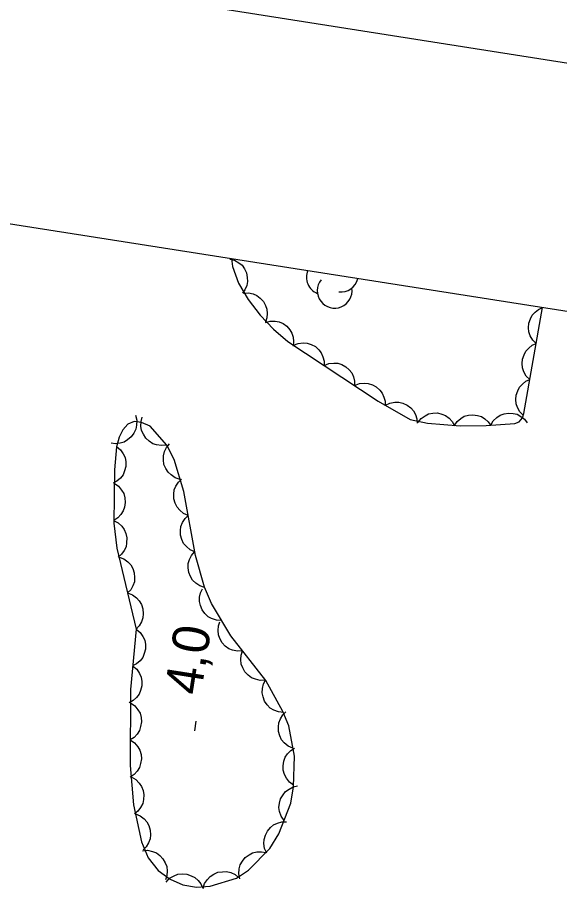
# Model space of a CAD drawing. Extents: x 282461 to 284471, y 5554090 to 5557646.
# Drawn here: x 283642 to 283686.1, y 5556938.6 to 5557010.2 of the extents above; entities that cross this region are included whole.
import ezdxf

# ---------------------------------------------------------------- set-up
doc = ezdxf.new("R2010")
doc.units = 0
for name, color, linetype in [('Niveau 3', 7, 'Continuous'), ('Niveau 44', 7, 'Continuous'), ('Niveau 60', 7, 'Continuous')]:
    doc.layers.add(name, color=color, linetype=linetype)

msp = doc.modelspace()

# ---------------------------------------------------------------- linework, layer by layer
at = {"layer": 'Niveau 3'}
msp.add_line((283656.42, 5556952.12), (283656.54, 5556952.91), dxfattribs=at)
at = {"layer": 'Niveau 44'}
for points in [[(283659.26, 5556990.56), (283659.66, 5556990.46), (283660.01, 5556990.25), (283660.27, 5556990.05), (283660.47, 5556989.76), (283660.62, 5556989.43), (283660.69, 5556989.06), (283660.72, 5556988.73), (283660.64, 5556988.39), (283660.5, 5556988.05), (283660.29, 5556987.77)], [(283659.4, 5556990.59), (283659.48, 5556989.96), (283659.98, 5556988.6), (283660.76, 5556987.27), (283661.73, 5556986), (283662.82, 5556984.84), (283663.99, 5556983.84), (283671.33, 5556978.99), (283673.95, 5556977.5), (283675.36, 5556977.19), (283678.01, 5556976.98), (283680.14, 5556976.99), (283682.48, 5556977.16), (283682.83, 5556977.31), (283683.08, 5556977.63), (283683.21, 5556977.98), (283684.73, 5556986.6)], [(283660.36, 5556987.79), (283660.78, 5556987.81), (283661.17, 5556987.72), (283661.47, 5556987.6), (283661.75, 5556987.38), (283662, 5556987.11), (283662.17, 5556986.78), (283662.29, 5556986.48), (283662.32, 5556986.13), (283662.28, 5556985.76), (283662.17, 5556985.43)], [(283684.21, 5556983.67), (283683.92, 5556983.96), (283683.72, 5556984.31), (283683.6, 5556984.62), (283683.57, 5556984.96), (283683.6, 5556985.33), (283683.73, 5556985.69), (283683.87, 5556985.98), (283684.11, 5556986.23), (283684.4, 5556986.45), (283684.73, 5556986.6)], [(283662.16, 5556985.4), (283662.56, 5556985.51), (283662.96, 5556985.5), (283663.29, 5556985.45), (283663.6, 5556985.3), (283663.9, 5556985.09), (283664.14, 5556984.8), (283664.32, 5556984.53), (283664.42, 5556984.19), (283664.46, 5556983.83), (283664.42, 5556983.47)], [(283664.46, 5556983.53), (283664.84, 5556983.69), (283665.25, 5556983.73), (283665.57, 5556983.71), (283665.9, 5556983.6), (283666.23, 5556983.43), (283666.5, 5556983.17), (283666.71, 5556982.92), (283666.85, 5556982.6), (283666.94, 5556982.25), (283666.94, 5556981.89)], [(283683.7, 5556980.74), (283683.4, 5556981.03), (283683.2, 5556981.38), (283683.08, 5556981.69), (283683.06, 5556982.04), (283683.09, 5556982.4), (283683.22, 5556982.76), (283683.36, 5556983.05), (283683.6, 5556983.3), (283683.89, 5556983.53), (283684.21, 5556983.67)], [(283666.94, 5556981.89), (283667.33, 5556982.05), (283667.73, 5556982.09), (283668.05, 5556982.07), (283668.38, 5556981.96), (283668.71, 5556981.79), (283668.98, 5556981.53), (283669.2, 5556981.28), (283669.33, 5556980.96), (283669.42, 5556980.61), (283669.42, 5556980.25)], [(283683.18, 5556977.81), (283682.88, 5556978.1), (283682.69, 5556978.46), (283682.57, 5556978.76), (283682.54, 5556979.11), (283682.57, 5556979.47), (283682.7, 5556979.83), (283682.84, 5556980.12), (283683.08, 5556980.37), (283683.37, 5556980.6), (283683.7, 5556980.74)], [(283669.42, 5556980.25), (283669.81, 5556980.41), (283670.21, 5556980.45), (283670.54, 5556980.43), (283670.87, 5556980.32), (283671.19, 5556980.15), (283671.47, 5556979.89), (283671.68, 5556979.64), (283671.81, 5556979.32), (283671.9, 5556978.97), (283671.91, 5556978.61)], [(283671.93, 5556978.65), (283672.3, 5556978.83), (283672.7, 5556978.9), (283673.03, 5556978.91), (283673.36, 5556978.82), (283673.7, 5556978.67), (283673.99, 5556978.43), (283674.22, 5556978.2), (283674.38, 5556977.89), (283674.49, 5556977.53), (283674.51, 5556977.18)], [(283674.57, 5556977.25), (283674.83, 5556977.58), (283675.16, 5556977.8), (283675.45, 5556977.95), (283675.79, 5556978.01), (283676.16, 5556978.02), (283676.53, 5556977.92), (283676.83, 5556977.81), (283677.11, 5556977.6), (283677.36, 5556977.33), (283677.53, 5556977.02)], [(283677.53, 5556976.98), (283677.76, 5556977.32), (283678.07, 5556977.58), (283678.35, 5556977.75), (283678.69, 5556977.84), (283679.05, 5556977.87), (283679.43, 5556977.81), (283679.74, 5556977.73), (283680.03, 5556977.53), (283680.3, 5556977.29), (283680.5, 5556976.99)], [(283680.5, 5556977.02), (283680.71, 5556977.38), (283681, 5556977.65), (283681.27, 5556977.84), (283681.6, 5556977.95), (283681.96, 5556978.01), (283682.34, 5556977.98), (283682.66, 5556977.91), (283682.96, 5556977.74), (283683.25, 5556977.51), (283683.47, 5556977.23)], [(283651.58, 5556977.83), (283651.69, 5556977.43), (283651.68, 5556977.02), (283651.62, 5556976.69), (283651.46, 5556976.37), (283651.24, 5556976.07), (283650.95, 5556975.83), (283650.67, 5556975.65), (283650.33, 5556975.55), (283649.96, 5556975.51), (283649.6, 5556975.56)], [(283651.65, 5556960.42), (283651.18, 5556955.49), (283651.17, 5556949.31), (283651.44, 5556946.11), (283652.07, 5556943.08), (283652.62, 5556941.78), (283653.43, 5556940.75), (283654.4, 5556940.04), (283655.45, 5556939.59), (283656.56, 5556939.41), (283657.68, 5556939.47), (283659.8, 5556940.14), (283660.78, 5556940.78), (283662.52, 5556942.56), (283663.25, 5556943.73), (283664.23, 5556946.24), (283664.46, 5556947.58), (283664.52, 5556950.07), (283664.06, 5556952.53), (283663.59, 5556953.72), (283662.19, 5556956.24), (283659.36, 5556959.86), (283657.77, 5556962.49), (283657.21, 5556963.84), (283656.48, 5556966.4), (283655.53, 5556971.62), (283654.73, 5556974.24), (283654.15, 5556975.39), (283652.78, 5556976.94), (283652.09, 5556977.24), (283651.48, 5556977.32), (283650.96, 5556977.12), (283650.56, 5556976.66), (283650.25, 5556976.05), (283650.05, 5556975.26), (283649.87, 5556973.39), (283649.84, 5556969.04), (283650.08, 5556967.01), (283651.65, 5556960.42)], [(283654.13, 5556975.41), (283653.71, 5556975.36), (283653.31, 5556975.43), (283652.99, 5556975.52), (283652.7, 5556975.72), (283652.43, 5556975.98), (283652.23, 5556976.3), (283652.08, 5556976.6), (283652.03, 5556976.95), (283652.04, 5556977.32), (283652.13, 5556977.67)], [(283650.05, 5556975.3), (283650.38, 5556975.03), (283650.6, 5556974.69), (283650.75, 5556974.39), (283650.81, 5556974.04), (283650.8, 5556973.67), (283650.7, 5556973.3), (283650.58, 5556972.99), (283650.36, 5556972.72), (283650.08, 5556972.47), (283649.76, 5556972.29)], [(283655.23, 5556972.61), (283654.82, 5556972.74), (283654.49, 5556972.97), (283654.24, 5556973.19), (283654.05, 5556973.49), (283653.91, 5556973.83), (283653.86, 5556974.21), (283653.86, 5556974.54), (283653.96, 5556974.88), (283654.12, 5556975.22), (283654.35, 5556975.5)], [(283649.86, 5556972.29), (283650.21, 5556972.05), (283650.46, 5556971.73), (283650.64, 5556971.45), (283650.72, 5556971.11), (283650.75, 5556970.73), (283650.69, 5556970.36), (283650.6, 5556970.04), (283650.4, 5556969.75), (283650.14, 5556969.47), (283649.84, 5556969.27)], [(283655.88, 5556969.67), (283655.5, 5556969.84), (283655.19, 5556970.11), (283654.97, 5556970.36), (283654.82, 5556970.68), (283654.72, 5556971.04), (283654.72, 5556971.42), (283654.75, 5556971.75), (283654.88, 5556972.07), (283655.09, 5556972.39), (283655.34, 5556972.64)], [(283649.81, 5556969.27), (283650.19, 5556969.08), (283650.48, 5556968.79), (283650.68, 5556968.53), (283650.81, 5556968.2), (283650.89, 5556967.84), (283650.87, 5556967.45), (283650.82, 5556967.13), (283650.66, 5556966.81), (283650.44, 5556966.51), (283650.17, 5556966.27)], [(283656.42, 5556966.71), (283656.04, 5556966.88), (283655.73, 5556967.14), (283655.51, 5556967.39), (283655.36, 5556967.71), (283655.26, 5556968.07), (283655.26, 5556968.45), (283655.29, 5556968.78), (283655.43, 5556969.11), (283655.63, 5556969.42), (283655.88, 5556969.67)], [(283657.22, 5556963.8), (283656.82, 5556963.93), (283656.49, 5556964.16), (283656.24, 5556964.39), (283656.06, 5556964.69), (283655.93, 5556965.04), (283655.89, 5556965.42), (283655.89, 5556965.75), (283655.99, 5556966.09), (283656.16, 5556966.42), (283656.39, 5556966.7)], [(283650.25, 5556966.29), (283650.64, 5556966.14), (283650.97, 5556965.89), (283651.2, 5556965.66), (283651.37, 5556965.34), (283651.49, 5556964.99), (283651.51, 5556964.61), (283651.5, 5556964.28), (283651.38, 5556963.95), (283651.2, 5556963.62), (283650.95, 5556963.36)], [(283658.6, 5556961.12), (283658.18, 5556961.14), (283657.79, 5556961.28), (283657.5, 5556961.43), (283657.24, 5556961.68), (283657.03, 5556961.98), (283656.88, 5556962.34), (283656.8, 5556962.66), (283656.81, 5556963.01), (283656.89, 5556963.37), (283657.04, 5556963.7)], [(283650.95, 5556963.36), (283651.34, 5556963.21), (283651.67, 5556962.96), (283651.9, 5556962.72), (283652.07, 5556962.41), (283652.19, 5556962.06), (283652.21, 5556961.67), (283652.2, 5556961.34), (283652.08, 5556961.01), (283651.89, 5556960.69), (283651.65, 5556960.42)], [(283660.31, 5556958.64), (283659.89, 5556958.62), (283659.49, 5556958.71), (283659.18, 5556958.82), (283658.9, 5556959.04), (283658.65, 5556959.31), (283658.46, 5556959.65), (283658.34, 5556959.95), (283658.31, 5556960.3), (283658.34, 5556960.68), (283658.45, 5556961.02)], [(283651.65, 5556960.42), (283651.97, 5556960.15), (283652.2, 5556959.81), (283652.35, 5556959.51), (283652.4, 5556959.16), (283652.4, 5556958.79), (283652.3, 5556958.42), (283652.18, 5556958.11), (283651.96, 5556957.84), (283651.68, 5556957.59), (283651.36, 5556957.42)], [(283662.17, 5556956.27), (283661.75, 5556956.24), (283661.35, 5556956.33), (283661.04, 5556956.45), (283660.76, 5556956.66), (283660.5, 5556956.93), (283660.32, 5556957.27), (283660.2, 5556957.57), (283660.17, 5556957.93), (283660.2, 5556958.3), (283660.31, 5556958.64)], [(283651.36, 5556957.42), (283651.69, 5556957.15), (283651.91, 5556956.81), (283652.06, 5556956.51), (283652.12, 5556956.16), (283652.11, 5556955.79), (283652.01, 5556955.42), (283651.9, 5556955.11), (283651.67, 5556954.84), (283651.39, 5556954.59), (283651.08, 5556954.41)], [(283663.64, 5556953.63), (283663.22, 5556953.67), (283662.84, 5556953.82), (283662.55, 5556953.99), (283662.31, 5556954.24), (283662.1, 5556954.55), (283661.97, 5556954.91), (283661.89, 5556955.23), (283661.92, 5556955.58), (283662.01, 5556955.95), (283662.17, 5556956.27)], [(283651.18, 5556954.41), (283651.53, 5556954.17), (283651.78, 5556953.85), (283651.96, 5556953.57), (283652.05, 5556953.23), (283652.08, 5556952.86), (283652.01, 5556952.48), (283651.92, 5556952.16), (283651.73, 5556951.87), (283651.47, 5556951.59), (283651.17, 5556951.39)], [(283664.4, 5556950.72), (283664.01, 5556950.89), (283663.7, 5556951.16), (283663.48, 5556951.4), (283663.33, 5556951.72), (283663.23, 5556952.08), (283663.22, 5556952.47), (283663.25, 5556952.79), (283663.39, 5556953.12), (283663.59, 5556953.43), (283663.84, 5556953.69)], [(283651.17, 5556951.39), (283651.52, 5556951.16), (283651.78, 5556950.84), (283651.95, 5556950.55), (283652.04, 5556950.21), (283652.07, 5556949.84), (283652.01, 5556949.46), (283651.92, 5556949.14), (283651.72, 5556948.85), (283651.47, 5556948.58), (283651.17, 5556948.37)], [(283664.46, 5556947.72), (283664.12, 5556947.96), (283663.87, 5556948.29), (283663.71, 5556948.57), (283663.62, 5556948.92), (283663.6, 5556949.29), (283663.67, 5556949.67), (283663.77, 5556949.98), (283663.97, 5556950.27), (283664.23, 5556950.54), (283664.54, 5556950.73)], [(283651.25, 5556948.38), (283651.62, 5556948.17), (283651.9, 5556947.88), (283652.09, 5556947.61), (283652.21, 5556947.28), (283652.28, 5556946.91), (283652.24, 5556946.53), (283652.18, 5556946.2), (283652.01, 5556945.89), (283651.78, 5556945.6), (283651.5, 5556945.37)], [(283663.68, 5556944.83), (283663.44, 5556945.17), (283663.31, 5556945.56), (283663.26, 5556945.89), (283663.3, 5556946.24), (283663.4, 5556946.6), (283663.6, 5556946.93), (283663.8, 5556947.19), (283664.09, 5556947.39), (283664.42, 5556947.56), (283664.77, 5556947.64)], [(283651.59, 5556945.38), (283651.98, 5556945.22), (283652.3, 5556944.97), (283652.52, 5556944.72), (283652.68, 5556944.41), (283652.79, 5556944.05), (283652.8, 5556943.67), (283652.78, 5556943.34), (283652.65, 5556943.01), (283652.46, 5556942.69), (283652.21, 5556942.43)], [(283662.28, 5556942.17), (283662.1, 5556942.55), (283662.05, 5556942.96), (283662.06, 5556943.29), (283662.16, 5556943.63), (283662.33, 5556943.96), (283662.59, 5556944.25), (283662.83, 5556944.47), (283663.15, 5556944.62), (283663.51, 5556944.71), (283663.87, 5556944.73)], [(283652.16, 5556942.37), (283652.58, 5556942.4), (283652.98, 5556942.31), (283653.29, 5556942.19), (283653.57, 5556941.98), (283653.82, 5556941.71), (283654.01, 5556941.37), (283654.13, 5556941.07), (283654.16, 5556940.71), (283654.13, 5556940.34), (283654.02, 5556940)], [(283660.09, 5556940.07), (283660, 5556940.48), (283660.04, 5556940.89), (283660.12, 5556941.21), (283660.29, 5556941.52), (283660.53, 5556941.81), (283660.84, 5556942.04), (283661.12, 5556942.2), (283661.47, 5556942.28), (283661.84, 5556942.29), (283662.2, 5556942.23)], [(283657.09, 5556939.29), (283657.21, 5556939.69), (283657.44, 5556940.03), (283657.66, 5556940.28), (283657.96, 5556940.47), (283658.3, 5556940.61), (283658.68, 5556940.66), (283659.01, 5556940.67), (283659.35, 5556940.58), (283659.69, 5556940.42), (283659.97, 5556940.19)], [(283654.08, 5556939.81), (283654.37, 5556940.12), (283654.73, 5556940.32), (283655.03, 5556940.45), (283655.39, 5556940.48), (283655.76, 5556940.45), (283656.12, 5556940.33), (283656.42, 5556940.19), (283656.68, 5556939.95), (283656.91, 5556939.66), (283657.06, 5556939.33)]]:
    msp.add_lwpolyline(points, dxfattribs=at)
for centre, start, end in [((283666.917, 5556989.078), 157.53003, 248.31412), ((283667.801, 5556987.974), 140.96207, 8.41916), ((283668.308, 5556989.286), 262.80827, 347.36095)]:
    msp.add_arc(centre, 1.414, start, end, dxfattribs=at)
at = {"layer": 'Niveau 60'}
for points in [[(284355.61, 5556901.31), (284433.31, 5557395.23), (283002.02, 5557620.39), (282924.32, 5557126.47), (284355.61, 5556901.31)], [(282485.97, 5554340.04), (282921.22, 5557106.72), (284352.51, 5556881.56), (283917.27, 5554114.87), (282485.97, 5554340.04)]]:
    msp.add_lwpolyline(points, dxfattribs=at)

# ---------------------------------------------------------------- texts
at = {"layer": 'Niveau 3'}
msp.add_text('4,0  ', height=3, rotation=81.09575, dxfattribs=at).set_placement((283656.9, 5556954.96))

doc.saveas('drawing.dxf')
